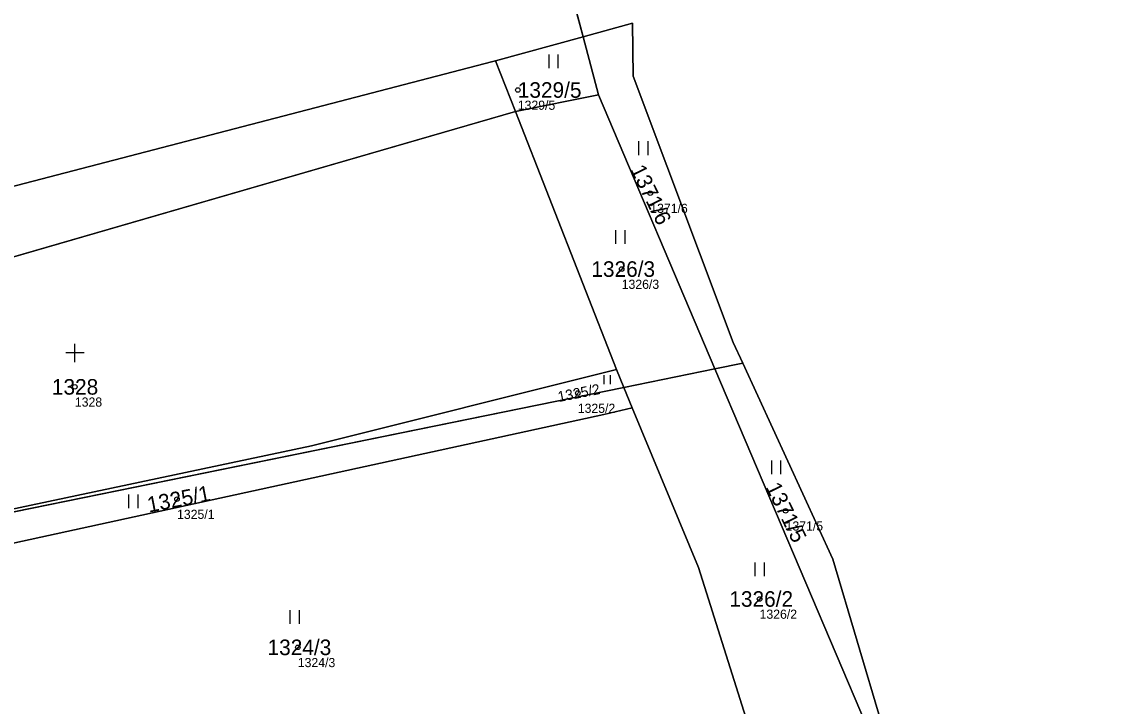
# Model space of a CAD drawing. Extents: x -754731 to -751381, y -1060564 to -1058101.
# Drawn here: x -752648.1 to -752528.9, y -1059223.2 to -1059148.4 of the extents above; entities that cross this region are included whole.
import ezdxf

# ---------------------------------------------------------------- set-up
doc = ezdxf.new("R2010")
doc.units = 0
for name, color, linetype in [('Definiční body', 7, 'Continuous'), ('Hranice parcel', 7, 'Continuous'), ('Parcelní čísla', 7, 'Continuous'), ('Polygon parcely', 7, 'Continuous'), ('Značky kultur', 7, 'Continuous')]:
    doc.layers.add(name, color=color, linetype=linetype)

msp = doc.modelspace()

# ---------------------------------------------------------------- linework, layer by layer
at = {"layer": 'Definiční body'}
for centre in [(-752593.92, -1059155.88), (-752579.46, -1059167.14), (-752582.58, -1059175.43), (-752642.26, -1059188.29), (-752587.37, -1059188.97), (-752631.11, -1059200.55), (-752564.69, -1059201.82), (-752567.53, -1059211.45), (-752617.93, -1059216.73)]:
    msp.add_circle(centre, 0.25, dxfattribs=at)
at = {"layer": 'Hranice parcel'}
for p, q in [((-752586.8, -1059150.07), (-752609.07, -1059066.28)), ((-752596.36, -1059152.68), (-752586.8, -1059150.07)), ((-752586.8, -1059150.07), (-752585.11, -1059156.41)), ((-752594.18, -1059158.23), (-752596.36, -1059152.68)), ((-752585.11, -1059156.41), (-752594.18, -1059158.23)), ((-752572.4, -1059186.33), (-752585.11, -1059156.41)), ((-752594.18, -1059158.23), (-752700.34, -1059188.97)), ((-752583.13, -1059186.38), (-752594.18, -1059158.23)), ((-752569.37, -1059185.72), (-752572.4, -1059186.33)), ((-752582.34, -1059188.36), (-752583.13, -1059186.38)), ((-752572.4, -1059186.33), (-752582.34, -1059188.36)), ((-752555.86, -1059225.26), (-752572.4, -1059186.33)), ((-752582.34, -1059188.36), (-752684.08, -1059209.09)), ((-752581.45, -1059190.57), (-752582.34, -1059188.36))]:
    msp.add_line(p, q, dxfattribs=at)
for points in [[(-752586.8, -1059150.07), (-752581.39, -1059148.59), (-752581.32, -1059154.37), (-752570.42, -1059183.44), (-752569.37, -1059185.72)], [(-752702.32, -1059180.27), (-752596.64, -1059152.76), (-752596.36, -1059152.68)], [(-752569.37, -1059185.72), (-752559.52, -1059207.12), (-752554.24, -1059225.02)], [(-752678.85, -1059207.95), (-752616.42, -1059194.72), (-752583.13, -1059186.38)], [(-752581.45, -1059190.57), (-752584.53, -1059191.31), (-752683.42, -1059212.87)], [(-752568.15, -1059227.14), (-752574.2, -1059208), (-752581.45, -1059190.57)]]:
    msp.add_lwpolyline(points, dxfattribs=at)
at = {"layer": 'Polygon parcely'}
msp.add_lwpolyline([(-752526.07, -1059078.63), (-752541.38, -1059069.49), (-752577.44, -1059038.5), (-752588.54, -1059014.69), (-752590.76, -1058972.99), (-752595.94, -1058985.04), (-752596.71, -1058988.17), (-752608.62, -1059035.68), (-752615.26, -1059035.85), (-752615.76, -1059039.18), (-752615.79, -1059043.8), (-752609.89, -1059063.39), (-752609.07, -1059066.28), (-752586.8, -1059150.07), (-752581.39, -1059148.59), (-752581.32, -1059154.37), (-752570.42, -1059183.44), (-752569.37, -1059185.72), (-752559.52, -1059207.12), (-752554.24, -1059225.02), (-752551.69, -1059233.67), (-752545.6, -1059232.8), (-752503.4, -1059264.5)], dxfattribs=at)
for points in [[(-752596.36, -1059152.68), (-752586.8, -1059150.07), (-752609.07, -1059066.28), (-752657.76, -1059080.47), (-752710.63, -1059084.79), (-752759.29, -1059099.8), (-752781, -1059106.66), (-752829.18, -1059128.33), (-752834.09, -1059136.15), (-752834.96, -1059137.53), (-752790.07, -1059148.73), (-752766.89, -1059156.44), (-752747.82, -1059166.4), (-752743.03, -1059168.9), (-752717, -1059184.84), (-752702.32, -1059180.27), (-752596.64, -1059152.76)], [(-752586.8, -1059150.07), (-752585.11, -1059156.41), (-752572.4, -1059186.33), (-752569.37, -1059185.72), (-752570.42, -1059183.44), (-752581.32, -1059154.37), (-752581.39, -1059148.59)], [(-752586.8, -1059150.07), (-752596.36, -1059152.68), (-752594.18, -1059158.23), (-752585.11, -1059156.41)], [(-752596.36, -1059152.68), (-752596.64, -1059152.76), (-752702.32, -1059180.27), (-752700.34, -1059188.97), (-752594.18, -1059158.23)], [(-752585.11, -1059156.41), (-752594.18, -1059158.23), (-752583.13, -1059186.38), (-752582.34, -1059188.36), (-752572.4, -1059186.33)], [(-752700.34, -1059188.97), (-752697.52, -1059198.09), (-752684.08, -1059209.09), (-752685.94, -1059204.82), (-752680.22, -1059203.45), (-752678.85, -1059207.95), (-752616.42, -1059194.72), (-752583.13, -1059186.38), (-752594.18, -1059158.23)], [(-752572.4, -1059186.33), (-752555.86, -1059225.26), (-752554.24, -1059225.02), (-752559.52, -1059207.12), (-752569.37, -1059185.72)], [(-752582.34, -1059188.36), (-752583.13, -1059186.38), (-752616.42, -1059194.72), (-752678.85, -1059207.95), (-752684.08, -1059209.09)], [(-752555.86, -1059225.26), (-752572.4, -1059186.33), (-752582.34, -1059188.36), (-752581.45, -1059190.57), (-752574.2, -1059208), (-752568.15, -1059227.14)], [(-752684.08, -1059209.09), (-752687.43, -1059209.96), (-752683.42, -1059212.87), (-752584.53, -1059191.31), (-752581.45, -1059190.57), (-752582.34, -1059188.36)], [(-752683.42, -1059212.87), (-752660.81, -1059229.92), (-752643.09, -1059240.41), (-752641.95, -1059240.97), (-752568.15, -1059227.14), (-752574.2, -1059208), (-752581.45, -1059190.57), (-752584.53, -1059191.31)]]:
    msp.add_lwpolyline(points, close=True, dxfattribs=at)
at = {"layer": 'Značky kultur'}
for p, q in [((-752590.5, -1059153.51), (-752590.5, -1059152.01)), ((-752589.5, -1059153.51), (-752589.5, -1059152.01)), ((-752580.7, -1059162.98), (-752580.7, -1059161.48)), ((-752579.7, -1059162.98), (-752579.7, -1059161.48)), ((-752583.21, -1059172.68), (-752583.21, -1059171.18)), ((-752582.21, -1059172.68), (-752582.21, -1059171.18)), ((-752641.26, -1059184.59), (-752643.26, -1059184.59)), ((-752642.26, -1059185.59), (-752642.26, -1059183.59)), ((-752584.48, -1059188.01), (-752584.48, -1059187.01)), ((-752583.81, -1059188.01), (-752583.81, -1059187.01)), ((-752566.21, -1059197.83), (-752566.21, -1059196.33)), ((-752565.21, -1059197.83), (-752565.21, -1059196.33)), ((-752636.37, -1059201.54), (-752636.37, -1059200.04)), ((-752635.37, -1059201.54), (-752635.37, -1059200.04)), ((-752568.01, -1059208.97), (-752568.01, -1059207.47)), ((-752567.01, -1059208.97), (-752567.01, -1059207.47)), ((-752618.76, -1059214.18), (-752618.76, -1059212.68)), ((-752617.76, -1059214.18), (-752617.76, -1059212.68))]:
    msp.add_line(p, q, dxfattribs=at)

# ---------------------------------------------------------------- texts
at = {"layer": 'Definiční body'}
for s, p in [('1329/5', (-752593.92, -1059158.04)), ('1371/6', (-752579.46, -1059169.3)), ('1326/3', (-752582.58, -1059177.59)), ('1328', (-752642.26, -1059190.45)), ('1325/2', (-752587.37, -1059191.13)), ('1325/1', (-752631.11, -1059202.71)), ('1371/5', (-752564.69, -1059203.98)), ('1326/2', (-752567.53, -1059213.61)), ('1324/3', (-752617.93, -1059218.89))]:
    msp.add_text(s, height=1, dxfattribs=at).set_placement(p)
at = {"layer": 'Parcelní čísla'}
for s, p in [('1329/5', (-752593.92, -1059156.73)), ('1326/3', (-752585.89, -1059176.28)), ('1328', (-752644.77, -1059189.14)), ('1326/2', (-752570.83, -1059212.3)), ('1324/3', (-752621.23, -1059217.58))]:
    msp.add_text(s, height=1.7, dxfattribs=at).set_placement(p)
for s, height, rotation, p in [('1371/6', 1.7, 296, (-752581.67, -1059164.54)), ('1325/2', 1.139, 11, (-752589.44, -1059189.95)), ('1371/5', 1.7, 296, (-752566.9, -1059199.22)), ('1325/1', 1.7, 11, (-752634.19, -1059202.02))]:
    msp.add_text(s, height=height, rotation=rotation, dxfattribs=at).set_placement(p)

doc.saveas('drawing.dxf')
